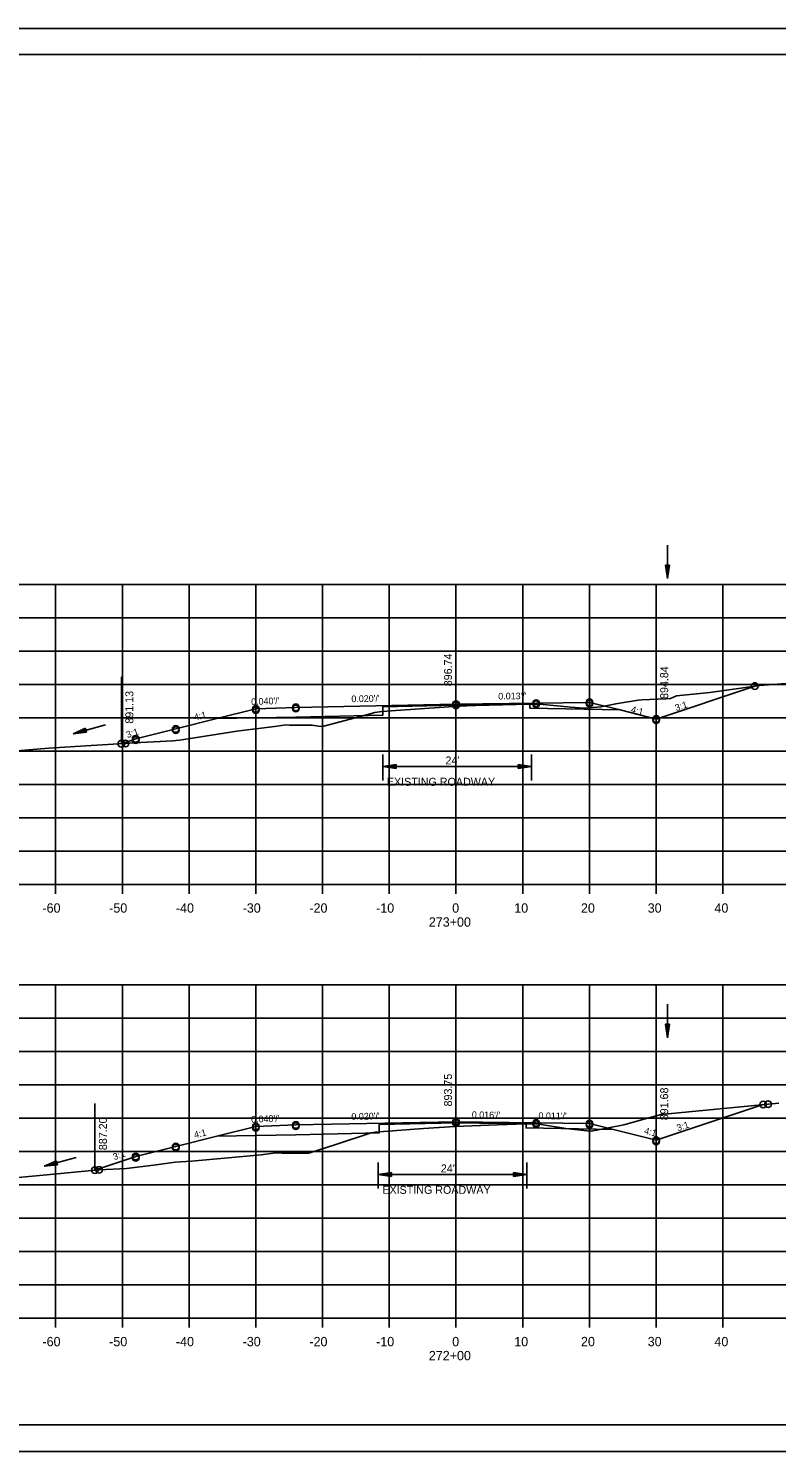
# Model space of a CAD drawing. Extents: x 1486524 to 1499135, y 326561 to 337924.
# Drawn here: x 1488918.8 to 1489030.9, y 330645.9 to 330859.3 of the extents above; entities that cross this region are included whole.
import ezdxf

# ---------------------------------------------------------------- set-up
doc = ezdxf.new("R2010")
doc.units = 0
for name, color, linetype in [('E_Const Align', 7, 'Continuous'), ('E_Const Align Station', 7, 'Continuous'), ('E_Ownership Information', 7, 'Continuous'), ('E_Property Line', 7, 'Continuous'), ('E_Proposed ROW and Easements', 7, 'Continuous'), ('E_Proposed ROW Fig Annot', 7, 'Continuous'), ('E_Quarter Calls', 7, 'Continuous'), ('E_Survey Point', 7, 'Continuous'), ('E_Title Sheet', 7, 'Continuous'), ('E_Tract Number', 7, 'Continuous'), ('R_Water Annot', 7, 'Continuous'), ('R_Xsect Elev', 7, 'Continuous'), ('R_Xsect Slope', 7, 'Continuous')]:
    doc.layers.add(name, color=color, linetype=linetype)

msp = doc.modelspace()

# ---------------------------------------------------------------- linework, layer by layer
at = {"layer": 'E_Const Align'}
for p, q in [((1488842.89, 330730.91), (1489122.89, 330730.91)), ((1488922.89, 330729.51), (1488922.89, 330730.91)), ((1488932.89, 330729.51), (1488932.89, 330730.91)), ((1488942.89, 330729.51), (1488942.89, 330730.91)), ((1488952.89, 330729.51), (1488952.89, 330730.91)), ((1488962.89, 330729.51), (1488962.89, 330730.91)), ((1488972.89, 330729.51), (1488972.89, 330730.91)), ((1488982.89, 330729.51), (1488982.89, 330730.91)), ((1488992.89, 330729.51), (1488992.89, 330730.91)), ((1489002.89, 330729.51), (1489002.89, 330730.91)), ((1489012.89, 330729.51), (1489012.89, 330730.91)), ((1489022.89, 330729.51), (1489022.89, 330730.91)), ((1488842.89, 330665.91), (1489122.89, 330665.91)), ((1488922.89, 330664.51), (1488922.89, 330665.91)), ((1488932.89, 330664.51), (1488932.89, 330665.91)), ((1488942.89, 330664.51), (1488942.89, 330665.91)), ((1488952.89, 330664.51), (1488952.89, 330665.91)), ((1488962.89, 330664.51), (1488962.89, 330665.91)), ((1488972.89, 330664.51), (1488972.89, 330665.91)), ((1488982.89, 330664.51), (1488982.89, 330665.91)), ((1488992.89, 330664.51), (1488992.89, 330665.91)), ((1489002.89, 330664.51), (1489002.89, 330665.91)), ((1489012.89, 330664.51), (1489012.89, 330665.91)), ((1489022.89, 330664.51), (1489022.89, 330665.91))]:
    msp.add_line(p, q, dxfattribs=at)
at = {"layer": 'E_Ownership Information'}
for p, q in [((1488842.89, 330775.91), (1489122.89, 330775.91)), ((1488922.89, 330730.91), (1488922.89, 330775.91)), ((1488932.89, 330730.91), (1488932.89, 330775.91)), ((1488942.89, 330730.91), (1488942.89, 330775.91)), ((1488952.89, 330730.91), (1488952.89, 330775.91)), ((1488962.89, 330730.91), (1488962.89, 330775.91)), ((1488972.89, 330730.91), (1488972.89, 330775.91)), ((1488982.89, 330730.91), (1488982.89, 330775.91)), ((1488992.89, 330730.91), (1488992.89, 330775.91)), ((1489002.89, 330730.91), (1489002.89, 330775.91)), ((1489012.89, 330730.91), (1489012.89, 330775.91)), ((1489022.89, 330730.91), (1489022.89, 330775.91)), ((1488842.89, 330770.91), (1489122.89, 330770.91)), ((1488842.89, 330765.91), (1489122.89, 330765.91)), ((1488842.89, 330760.91), (1489122.89, 330760.91)), ((1488842.89, 330755.91), (1489122.89, 330755.91)), ((1488842.89, 330750.91), (1489122.89, 330750.91)), ((1488842.89, 330745.91), (1489122.89, 330745.91)), ((1488842.89, 330740.91), (1489122.89, 330740.91)), ((1488842.89, 330735.91), (1489122.89, 330735.91)), ((1488842.89, 330730.91), (1489122.89, 330730.91)), ((1488842.89, 330715.91), (1489122.89, 330715.91)), ((1488922.89, 330665.91), (1488922.89, 330715.91)), ((1488932.89, 330665.91), (1488932.89, 330715.91)), ((1488942.89, 330665.91), (1488942.89, 330715.91)), ((1488952.89, 330665.91), (1488952.89, 330715.91)), ((1488962.89, 330665.91), (1488962.89, 330715.91)), ((1488972.89, 330665.91), (1488972.89, 330715.91)), ((1488982.89, 330665.91), (1488982.89, 330715.91)), ((1488992.89, 330665.91), (1488992.89, 330715.91)), ((1489002.89, 330665.91), (1489002.89, 330715.91)), ((1489012.89, 330665.91), (1489012.89, 330715.91)), ((1489022.89, 330665.91), (1489022.89, 330715.91)), ((1488842.89, 330710.91), (1489122.89, 330710.91)), ((1488842.89, 330705.91), (1489122.89, 330705.91)), ((1488842.89, 330700.91), (1489122.89, 330700.91)), ((1488842.89, 330695.91), (1489122.89, 330695.91)), ((1488842.89, 330690.91), (1489122.89, 330690.91)), ((1488842.89, 330685.91), (1489122.89, 330685.91)), ((1488842.89, 330680.91), (1489122.89, 330680.91)), ((1488842.89, 330675.91), (1489122.89, 330675.91)), ((1488842.89, 330670.91), (1489122.89, 330670.91)), ((1488842.89, 330665.91), (1489122.89, 330665.91))]:
    msp.add_line(p, q, dxfattribs=at)
at = {"layer": 'E_Property Line'}
for p, q in [((1488824.89, 330855.37), (1489141.07, 330855.37)), ((1488977.41, 330855.11), (1488977.41, 330855.11)), ((1488977.41, 330855.11), (1488977.41, 330855.11)), ((1489141.07, 330649.91), (1488824.89, 330649.91))]:
    msp.add_line(p, q, dxfattribs=at)
at = {"layer": 'E_Proposed ROW and Easements'}
for p, q in [((1488971.92, 330750.44), (1488971.92, 330746.52)), ((1488994.19, 330750.44), (1488994.19, 330746.52)), ((1488973.92, 330748.93), (1488971.92, 330748.63)), ((1488973.92, 330748.33), (1488971.92, 330748.63)), ((1488973.92, 330748.88), (1488972.25, 330748.63)), ((1488973.92, 330748.38), (1488972.25, 330748.63)), ((1488973.92, 330748.83), (1488972.59, 330748.63)), ((1488973.92, 330748.43), (1488972.59, 330748.63)), ((1488973.92, 330748.78), (1488972.93, 330748.63)), ((1488973.92, 330748.48), (1488972.93, 330748.63)), ((1488973.92, 330748.72), (1488973.27, 330748.63)), ((1488973.92, 330748.53), (1488973.27, 330748.63)), ((1488973.92, 330748.67), (1488973.6, 330748.63)), ((1488973.92, 330748.58), (1488973.6, 330748.63)), ((1488973.92, 330748.33), (1488973.92, 330748.93)), ((1488992.19, 330748.93), (1488994.19, 330748.63)), ((1488992.19, 330748.93), (1488992.19, 330748.33)), ((1488992.19, 330748.88), (1488993.86, 330748.63)), ((1488992.19, 330748.83), (1488993.52, 330748.63)), ((1488992.19, 330748.78), (1488993.18, 330748.63)), ((1488992.19, 330748.73), (1488992.84, 330748.63)), ((1488992.19, 330748.68), (1488992.51, 330748.63)), ((1488992.19, 330748.33), (1488994.19, 330748.63)), ((1488992.19, 330748.53), (1488992.84, 330748.63)), ((1488992.19, 330748.43), (1488993.52, 330748.63)), ((1488992.19, 330748.38), (1488993.86, 330748.63)), ((1488992.19, 330748.48), (1488993.18, 330748.63)), ((1488992.19, 330748.58), (1488992.51, 330748.63)), ((1488971.23, 330689.28), (1488971.23, 330685.35)), ((1488993.51, 330689.28), (1488993.51, 330685.35)), ((1488973.23, 330687.77), (1488971.23, 330687.46)), ((1488973.23, 330687.17), (1488971.23, 330687.46)), ((1488973.23, 330687.72), (1488971.57, 330687.46)), ((1488973.23, 330687.22), (1488971.57, 330687.46)), ((1488973.23, 330687.66), (1488971.91, 330687.46)), ((1488973.23, 330687.27), (1488971.91, 330687.46)), ((1488973.23, 330687.61), (1488972.24, 330687.46)), ((1488973.23, 330687.32), (1488972.24, 330687.46)), ((1488973.23, 330687.56), (1488972.58, 330687.46)), ((1488973.23, 330687.37), (1488972.58, 330687.46)), ((1488973.23, 330687.51), (1488972.92, 330687.46)), ((1488973.23, 330687.42), (1488972.92, 330687.46)), ((1488973.23, 330687.17), (1488973.23, 330687.77)), ((1488991.51, 330687.77), (1488993.51, 330687.47)), ((1488991.51, 330687.77), (1488991.51, 330687.17)), ((1488991.51, 330687.72), (1488993.18, 330687.47)), ((1488991.51, 330687.67), (1488992.83, 330687.47)), ((1488991.51, 330687.62), (1488992.5, 330687.47)), ((1488991.51, 330687.57), (1488992.16, 330687.47)), ((1488991.51, 330687.52), (1488991.83, 330687.47)), ((1488991.51, 330687.17), (1488993.51, 330687.47)), ((1488991.51, 330687.37), (1488992.16, 330687.47)), ((1488991.51, 330687.27), (1488992.83, 330687.47)), ((1488991.51, 330687.22), (1488993.18, 330687.47)), ((1488991.51, 330687.32), (1488992.5, 330687.47)), ((1488991.51, 330687.42), (1488991.83, 330687.47))]:
    msp.add_line(p, q, dxfattribs=at)
at = {"layer": 'E_Proposed ROW Fig Annot'}
for p, q in [((1489014.27, 330778.79), (1489014.57, 330776.79)), ((1489014.87, 330778.79), (1489014.27, 330778.79)), ((1489014.27, 330778.79), (1489014.57, 330776.79)), ((1489014.87, 330778.79), (1489014.27, 330778.79)), ((1489014.32, 330778.79), (1489014.57, 330777.13)), ((1489014.32, 330778.79), (1489014.57, 330777.13)), ((1489014.37, 330778.79), (1489014.57, 330777.47)), ((1489014.37, 330778.79), (1489014.57, 330777.47)), ((1489014.42, 330778.79), (1489014.57, 330777.8)), ((1489014.42, 330778.79), (1489014.57, 330777.8)), ((1489014.47, 330778.79), (1489014.57, 330778.14)), ((1489014.47, 330778.79), (1489014.57, 330778.14)), ((1489014.52, 330778.79), (1489014.57, 330778.48)), ((1489014.52, 330778.79), (1489014.57, 330778.48)), ((1489014.87, 330778.79), (1489014.57, 330776.79)), ((1489014.67, 330778.79), (1489014.57, 330778.14)), ((1489014.77, 330778.79), (1489014.57, 330777.47)), ((1489014.82, 330778.79), (1489014.57, 330777.13)), ((1489014.72, 330778.79), (1489014.57, 330777.8)), ((1489014.62, 330778.79), (1489014.57, 330778.48)), ((1489014.87, 330778.79), (1489014.57, 330776.79)), ((1489014.67, 330778.79), (1489014.57, 330778.14)), ((1489014.77, 330778.79), (1489014.57, 330777.47)), ((1489014.82, 330778.79), (1489014.57, 330777.13)), ((1489014.72, 330778.79), (1489014.57, 330777.8)), ((1489014.62, 330778.79), (1489014.57, 330778.48)), ((1488927.38, 330754.36), (1488925.53, 330753.54)), ((1488927.38, 330754.36), (1488925.53, 330753.54)), ((1488927.54, 330753.78), (1488927.38, 330754.36)), ((1488927.54, 330753.78), (1488927.38, 330754.36)), ((1488927.54, 330753.78), (1488925.53, 330753.54)), ((1488927.54, 330753.78), (1488925.53, 330753.54)), ((1488927.39, 330754.31), (1488925.85, 330753.63)), ((1488927.39, 330754.31), (1488925.85, 330753.63)), ((1488927.52, 330753.82), (1488925.85, 330753.63)), ((1488927.52, 330753.82), (1488925.85, 330753.63)), ((1488927.41, 330754.26), (1488926.18, 330753.72)), ((1488927.41, 330754.26), (1488926.18, 330753.72)), ((1488927.51, 330753.87), (1488926.18, 330753.72)), ((1488927.51, 330753.87), (1488926.18, 330753.72)), ((1488927.42, 330754.21), (1488926.5, 330753.81)), ((1488927.42, 330754.21), (1488926.5, 330753.81)), ((1488927.5, 330753.92), (1488926.5, 330753.81)), ((1488927.5, 330753.92), (1488926.5, 330753.81)), ((1488927.43, 330754.16), (1488926.83, 330753.9)), ((1488927.43, 330754.16), (1488926.83, 330753.9)), ((1488927.48, 330753.97), (1488926.83, 330753.9)), ((1488927.48, 330753.97), (1488926.83, 330753.9)), ((1488927.45, 330754.11), (1488927.15, 330753.98)), ((1488927.45, 330754.11), (1488927.15, 330753.98)), ((1488927.47, 330754.02), (1488927.15, 330753.98)), ((1488927.47, 330754.02), (1488927.15, 330753.98)), ((1488971.92, 330748.63), (1488994.19, 330748.63)), ((1489014.27, 330709.97), (1489014.57, 330707.97)), ((1489014.87, 330709.97), (1489014.27, 330709.97)), ((1489014.27, 330709.97), (1489014.57, 330707.97)), ((1489014.87, 330709.97), (1489014.27, 330709.97)), ((1489014.32, 330709.97), (1489014.57, 330708.3)), ((1489014.32, 330709.97), (1489014.57, 330708.3)), ((1489014.37, 330709.97), (1489014.57, 330708.64)), ((1489014.37, 330709.97), (1489014.57, 330708.64)), ((1489014.42, 330709.97), (1489014.57, 330708.98)), ((1489014.42, 330709.97), (1489014.57, 330708.98)), ((1489014.47, 330709.97), (1489014.57, 330709.32)), ((1489014.47, 330709.97), (1489014.57, 330709.32)), ((1489014.52, 330709.97), (1489014.57, 330709.65)), ((1489014.52, 330709.97), (1489014.57, 330709.65)), ((1489014.87, 330709.97), (1489014.57, 330707.97)), ((1489014.67, 330709.97), (1489014.57, 330709.32)), ((1489014.77, 330709.97), (1489014.57, 330708.64)), ((1489014.82, 330709.97), (1489014.57, 330708.3)), ((1489014.72, 330709.97), (1489014.57, 330708.98)), ((1489014.62, 330709.97), (1489014.57, 330709.65)), ((1489014.87, 330709.97), (1489014.57, 330707.97)), ((1489014.67, 330709.97), (1489014.57, 330709.32)), ((1489014.77, 330709.97), (1489014.57, 330708.64)), ((1489014.82, 330709.97), (1489014.57, 330708.3)), ((1489014.72, 330709.97), (1489014.57, 330708.98)), ((1489014.62, 330709.97), (1489014.57, 330709.65)), ((1488923.02, 330689.51), (1488921.17, 330688.7)), ((1488923.02, 330689.51), (1488921.17, 330688.7)), ((1488923.17, 330688.93), (1488921.17, 330688.7)), ((1488923.17, 330688.93), (1488921.17, 330688.7)), ((1488923.03, 330689.46), (1488921.49, 330688.79)), ((1488923.03, 330689.46), (1488921.49, 330688.79)), ((1488923.16, 330688.98), (1488921.49, 330688.79)), ((1488923.16, 330688.98), (1488921.49, 330688.79)), ((1488923.04, 330689.41), (1488921.82, 330688.88)), ((1488923.04, 330689.41), (1488921.82, 330688.88)), ((1488923.15, 330689.03), (1488921.82, 330688.88)), ((1488923.15, 330689.03), (1488921.82, 330688.88)), ((1488923.06, 330689.37), (1488922.14, 330688.96)), ((1488923.06, 330689.37), (1488922.14, 330688.96)), ((1488923.13, 330689.08), (1488922.14, 330688.96)), ((1488923.13, 330689.08), (1488922.14, 330688.96)), ((1488923.07, 330689.32), (1488922.47, 330689.05)), ((1488923.07, 330689.32), (1488922.47, 330689.05)), ((1488923.12, 330689.13), (1488922.47, 330689.05)), ((1488923.12, 330689.13), (1488922.47, 330689.05)), ((1488923.08, 330689.27), (1488922.79, 330689.14)), ((1488923.08, 330689.27), (1488922.79, 330689.14)), ((1488923.11, 330689.18), (1488922.79, 330689.14)), ((1488923.11, 330689.18), (1488922.79, 330689.14)), ((1488923.17, 330688.93), (1488923.02, 330689.51)), ((1488923.17, 330688.93), (1488923.02, 330689.51)), ((1488971.23, 330687.46), (1488993.51, 330687.47))]:
    msp.add_line(p, q, dxfattribs=at)
at = {"layer": 'E_Quarter Calls'}
for p, q in [((1488812.48, 330859.26), (1489145.82, 330859.26)), ((1488812.48, 330645.93), (1489145.82, 330645.93))]:
    msp.add_line(p, q, dxfattribs=at)
for points in [[(1488812.48, 330859.26), (1489145.82, 330859.26), (1489145.82, 330645.93), (1488812.48, 330645.93)], [(1489058.81, 330855.37), (1489058.81, 330845.49), (1489094.54, 330845.49), (1489094.54, 330842.57), (1489117.74, 330842.57), (1489117.74, 330818.24), (1489141.07, 330818.24), (1489141.07, 330649.91), (1488824.89, 330649.91), (1488824.89, 330855.37)]]:
    msp.add_lwpolyline(points, close=True, dxfattribs=at)
for centre in [(1489027.68, 330760.68), (1489027.68, 330760.68), (1488994.89, 330758.13), (1488994.89, 330758.13), (1489002.89, 330758.24), (1489002.89, 330758.24), (1488952.89, 330757.25), (1488952.89, 330757.25), (1488952.89, 330757.08), (1488958.89, 330757.49), (1488958.89, 330757.49), (1488958.89, 330757.32), (1488982.89, 330757.97), (1488982.89, 330757.97), (1488982.89, 330757.8), (1488994.89, 330757.96), (1489002.89, 330758.07), (1488940.89, 330754.25), (1488940.89, 330754.25), (1488940.89, 330754.08), (1489012.89, 330755.74), (1489012.89, 330755.74), (1489012.89, 330755.57), (1488932.74, 330752.04), (1488932.74, 330752.04), (1488933.35, 330752.07), (1488934.89, 330752.75), (1488934.89, 330752.75), (1488934.89, 330752.58), (1489028.92, 330697.94), (1489028.92, 330697.94), (1489029.65, 330698.01), (1488952.89, 330694.64), (1488952.89, 330694.64), (1488952.89, 330694.47), (1488958.89, 330694.88), (1488958.89, 330694.88), (1488958.89, 330694.71), (1488982.89, 330695.36), (1488982.89, 330695.36), (1488982.89, 330695.19), (1488994.89, 330695.18), (1488994.89, 330695.18), (1488994.89, 330695.01), (1489002.89, 330695.09), (1489002.89, 330695.09), (1489002.89, 330694.92), (1489012.89, 330692.59), (1489012.89, 330692.59), (1489012.89, 330692.42), (1488934.89, 330690.14), (1488934.89, 330690.14), (1488934.89, 330689.97), (1488940.89, 330691.64), (1488940.89, 330691.64), (1488940.89, 330691.47), (1488928.78, 330688.11), (1488928.78, 330688.11), (1488929.41, 330688.15)]:
    msp.add_circle(centre, 0.5, dxfattribs=at)
at = {"layer": 'E_Survey Point'}
for points in [[(1488947.06, 330755.8), (1488958.89, 330756.03), (1488971.92, 330756.3), (1488971.92, 330757.59), (1488982.89, 330757.81), (1488993.93, 330757.95), (1488993.94, 330757.37), (1489007.47, 330757.1)], [(1488947.06, 330693.19), (1488958.89, 330693.42), (1488971.38, 330693.68), (1488971.38, 330694.97), (1488982.89, 330695.2), (1488993.39, 330695.03), (1488993.4, 330694.45), (1489006.5, 330694.19)]]:
    msp.add_lwpolyline(points, dxfattribs=at)
at = {"layer": 'E_Title Sheet'}
for points in [[(1488932.74, 330752.04), (1488934.89, 330752.75), (1488940.89, 330754.25), (1488947.06, 330755.8), (1488952.89, 330757.25), (1488958.89, 330757.49), (1488982.89, 330757.97), (1488994.89, 330758.13), (1489002.89, 330758.24), (1489007.47, 330757.1), (1489012.89, 330755.74), (1489027.68, 330760.68)], [(1488928.78, 330688.11), (1488934.89, 330690.14), (1488940.89, 330691.64), (1488947.06, 330693.19), (1488952.89, 330694.64), (1488958.89, 330694.88), (1488982.89, 330695.36), (1488994.89, 330695.18), (1489002.89, 330695.09), (1489006.5, 330694.19), (1489012.89, 330692.59), (1489028.92, 330697.94)]]:
    msp.add_lwpolyline(points, dxfattribs=at)
at = {"layer": 'E_Tract Number'}
for points in [[(1488907.37, 330750.19), (1488921.87, 330751.35), (1488928.23, 330751.79), (1488935.68, 330752.2), (1488940.44, 330752.47), (1488941.46, 330752.59), (1488942.76, 330752.75), (1488950.04, 330753.94), (1488956.07, 330754.66), (1488957.38, 330754.85), (1488957.94, 330754.83), (1488961.36, 330754.8), (1488962.31, 330754.69), (1488962.9, 330754.64), (1488969.46, 330756.36), (1488970.71, 330756.73), (1488971.8, 330756.86), (1488971.92, 330756.88), (1488973.16, 330756.96), (1488983.27, 330757.68), (1488985.83, 330757.75), (1488993.93, 330757.95), (1488995.01, 330757.95), (1488995.43, 330757.95), (1488998.54, 330757.68), (1489000.07, 330757.51), (1489000.73, 330757.47), (1489002, 330757.35), (1489004.01, 330757.52), (1489004.58, 330757.58), (1489006.82, 330758.02), (1489010.18, 330758.55), (1489010.76, 330758.64), (1489014.34, 330758.75), (1489015.01, 330758.83), (1489015.93, 330759.24), (1489020.95, 330759.74), (1489028.42, 330760.78), (1489035.62, 330761.29)], [(1488914.63, 330686.78), (1488922.62, 330687.49), (1488927.79, 330688.01), (1488928.92, 330688.12), (1488929.45, 330688.15), (1488933.51, 330688.35), (1488937.98, 330688.93), (1488940.81, 330689.31), (1488943.26, 330689.44), (1488953.71, 330690.43), (1488955.85, 330690.71), (1488956.79, 330690.67), (1488960.85, 330690.65), (1488964.9, 330691.94), (1488970.17, 330693.71), (1488970.8, 330693.79), (1488971.38, 330693.86), (1488978.01, 330694.34), (1488982.7, 330694.66), (1488989.09, 330694.89), (1488993.39, 330695.03), (1488993.99, 330695.03), (1488994.99, 330695.03), (1488998.46, 330694.48), (1488999.35, 330694.34), (1489002.48, 330693.99), (1489003.1, 330693.93), (1489003.95, 330694.1), (1489008.02, 330694.92), (1489011.24, 330695.79), (1489013.64, 330696.43), (1489031.28, 330698.17)]]:
    msp.add_lwpolyline(points, dxfattribs=at)
at = {"layer": 'R_Water Annot'}
for p, q in [((1489014.57, 330776.79), (1489014.57, 330781.79)), ((1488925.53, 330753.54), (1488930.35, 330754.85)), ((1489014.57, 330707.97), (1489014.57, 330712.97)), ((1488921.17, 330688.7), (1488925.99, 330690.01))]:
    msp.add_line(p, q, dxfattribs=at)
at = {"layer": 'R_Xsect Elev'}
for p, q in [((1488982.89, 330757.65), (1488982.89, 330767.65)), ((1489012.89, 330755.74), (1489012.89, 330765.74)), ((1488932.74, 330752.04), (1488932.74, 330762.04)), ((1488982.89, 330694.66), (1488982.89, 330704.66)), ((1489012.89, 330692.59), (1489012.89, 330702.59)), ((1488928.78, 330688.11), (1488928.78, 330698.11))]:
    msp.add_line(p, q, dxfattribs=at)

# ---------------------------------------------------------------- texts
at = {"layer": 'E_Const Align Station'}
for s, p in [('-60', (1488920.92, 330726.71)), ('-50', (1488930.92, 330726.71)), ('-40', (1488940.92, 330726.71)), ('-30', (1488950.92, 330726.71)), ('-20', (1488960.92, 330726.71)), ('-10', (1488970.92, 330726.71)), ('0', (1488982.32, 330726.71)), ('10', (1488991.62, 330726.71)), ('20', (1489001.62, 330726.71)), ('30', (1489011.62, 330726.71)), ('40', (1489021.62, 330726.71)), ('273+00', (1488978.82, 330724.61)), ('-60', (1488920.92, 330661.71)), ('-50', (1488930.92, 330661.71)), ('-40', (1488940.92, 330661.71)), ('-30', (1488950.92, 330661.71)), ('-20', (1488960.92, 330661.71)), ('-10', (1488970.92, 330661.71)), ('0', (1488982.32, 330661.71)), ('10', (1488991.62, 330661.71)), ('20', (1489001.62, 330661.71)), ('30', (1489011.62, 330661.71)), ('40', (1489021.62, 330661.71)), ('272+00', (1488978.82, 330659.61))]:
    msp.add_text(s, height=1.4, dxfattribs=at).set_placement(p)
at = {"layer": 'E_Proposed ROW Fig Annot'}
for s, p in [("24'", (1488981.31, 330748.93)), ('EXISTING ROADWAY', (1488972.53, 330745.73)), ("24'", (1488980.62, 330687.77)), ('EXISTING ROADWAY', (1488971.85, 330684.56))]:
    msp.add_text(s, height=1.2, dxfattribs=at).set_placement(p)
at = {"layer": 'R_Xsect Elev'}
for s, p in [('896.74', (1488982.29, 330760.65)), ('894.84', (1489014.69, 330758.74)), ('891.13', (1488934.54, 330755.04)), ('893.75', (1488982.29, 330697.66)), ('891.68', (1489014.69, 330695.59)), ('887.20', (1488930.58, 330691.11))]:
    msp.add_text(s, height=1.2, rotation=90, dxfattribs=at).set_placement(p)
at = {"layer": 'R_Xsect Slope'}
for s, rotation, p in [("0.040'/'", 2.2906, (1488952.21, 330757.83)), ("0.020'/'", 1.1458, (1488967.22, 330758.26)), ("0.013'/'", 0.7754, (1488989.23, 330758.66)), ('4:1', 14.0362, (1488943.76, 330755.49)), ('4:1', 345.9638, (1489009.03, 330756.73)), ('3:1', 18.4349, (1489015.9, 330756.91)), ('3:1', 18.4349, (1488933.66, 330752.87)), ("0.020'/'", 1.1458, (1488967.22, 330695.65)), ("0.016'/'", 359.1038, (1488985.25, 330695.93)), ("0.011'/'", 359.3833, (1488995.24, 330695.77)), ("0.040'/'", 2.2906, (1488952.21, 330695.22)), ('3:1', 18.4349, (1489016.15, 330693.93)), ('4:1', 14.0362, (1488943.76, 330692.88)), ('4:1', 345.9638, (1489011.01, 330693.58)), ('3:1', 18.4349, (1488931.68, 330689.6))]:
    msp.add_text(s, height=1, rotation=rotation, dxfattribs=at).set_placement(p)

doc.saveas('drawing.dxf')
